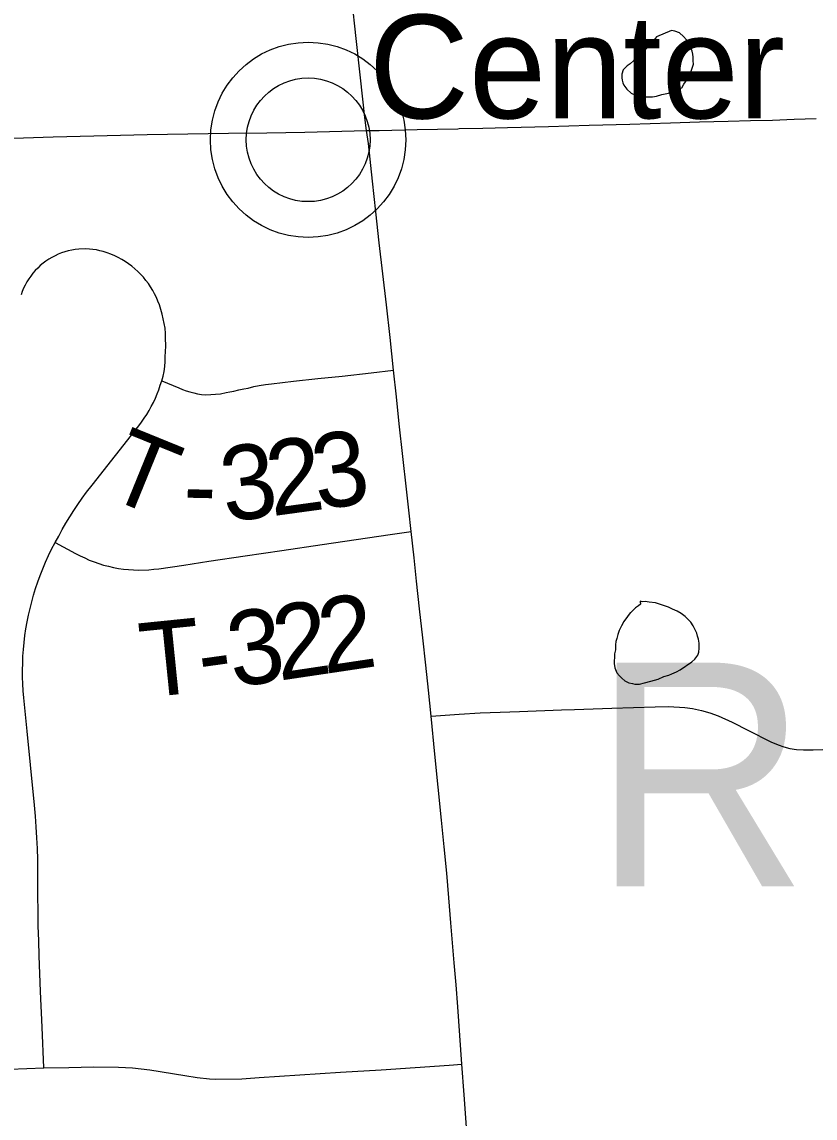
# Model space of a CAD drawing. Extents: x 103424 to 286016, y 38711 to 110967.
# Drawn here: x 106634 to 109845, y 53149 to 57589 of the extents above; entities that cross this region are included whole.
import ezdxf

# ---------------------------------------------------------------- set-up
doc = ezdxf.new("R2010")
doc.units = 0
for name, color, linetype in [('GM_X_Minor_Lake', 7, 'Continuous'), ('GM_X_State_Route', 7, 'Continuous'), ('GM_X_Township_Road', 7, 'Continuous'), ('GM_X_Township_Road_Text', 7, 'Continuous'), ('GM_X_Township_Text', 7, 'Continuous'), ('GM_X_Unincorporated', 7, 'Continuous'), ('GM_X_Unincorporated_Location', 7, 'Continuous'), ('GM_X_Unincorporated_Text', 7, 'Continuous')]:
    doc.layers.add(name, color=color, linetype=linetype)

msp = doc.modelspace()

# ---------------------------------------------------------------- linework, layer by layer
at = {"layer": 'GM_X_Minor_Lake'}
for points in [[(109202.6, 57528.7), (109194.8, 57518.7), (109182.9, 57508.4), (109169.1, 57488), (109157.2, 57475.7), (109147.3, 57463.4), (109133.4, 57451), (109111.5, 57432.5), (109095.6, 57420.1), (109083.6, 57411.8), (109067.7, 57395.4), (109062, 57377.1), (109062.2, 57363), (109064.4, 57352.9), (109066.6, 57342.8), (109070.8, 57332.8), (109083.2, 57316.9), (109099.6, 57301), (109117.9, 57293.2), (109132.1, 57289.4), (109144.3, 57285.5), (109156.4, 57285.7), (109172.5, 57286), (109186.6, 57286.2), (109202.7, 57288.5), (109224.8, 57294.9), (109250.9, 57301.4), (109279, 57310), (109295, 57318.3), (109305.1, 57322.5), (109312.9, 57336.8), (109320.8, 57347), (109332.6, 57363.4), (109338.5, 57377.6), (109351.9, 57418.3), (109351.7, 57432.4), (109351.4, 57446.5), (109349.2, 57458.6), (109347, 57470.7), (109342.8, 57480.7), (109336.5, 57496.8), (109332.3, 57506.8), (109324, 57516.8), (109311.7, 57530.7), (109295.3, 57544.6), (109277, 57552.4), (109262.8, 57554.2)], [(109262.8, 57554.2), (109202.7, 57528.9), (109202.6, 57528.7)], [(109097.2, 55196.4), (109096.6, 55195.8), (109084.7, 55181.5), (109070.9, 55161.1), (109061.1, 55142.7), (109051.4, 55124.4), (109045.6, 55108.1), (109041.8, 55091.9), (109038, 55079.7), (109036.2, 55065.5), (109036.6, 55045.3), (109032.8, 55029.1), (109033, 55015), (109031.2, 55000.8), (109031.4, 54990.7), (109033.7, 54972.6), (109042.1, 54952.5), (109052.4, 54940.5), (109062.7, 54930.6), (109075, 54920.7), (109091.2, 54912.9), (109105.4, 54909.1), (109115.6, 54907.2), (109133.7, 54907.5), (109153.8, 54911.9), (109179.9, 54918.4), (109210.1, 54927), (109232.1, 54937.4), (109252.2, 54943.8), (109264.2, 54948.1), (109274.2, 54952.3), (109284.2, 54956.5), (109298.2, 54964.8), (109346.1, 54997.9), (109358, 55008.2), (109369.9, 55024.6), (109373.7, 55036.7), (109375.4, 55052.9), (109375.1, 55073.1), (109372.8, 55089.3), (109368.6, 55101.3), (109366.3, 55113.4), (109358, 55129.4), (109351.7, 55143.5), (109341.4, 55157.4), (109331.1, 55169.4), (109318.8, 55181.3), (109302.5, 55193.1), (109286.1, 55203), (109267.9, 55210.8), (109251.6, 55218.6), (109235.3, 55224.4), (109219.1, 55230.2), (109198.8, 55235.9), (109172.5, 55239.5), (109156.4, 55241.2), (109144.3, 55241), (109136.1, 55242.9), (109136.2, 55240.9)], [(109136.2, 55240.9), (109138.4, 55230.9), (109130.4, 55224.7), (109118.4, 55216.4), (109108.5, 55206.1), (109097.2, 55196.4)]]:
    msp.add_lwpolyline(points, dxfattribs=at)
at = {"layer": 'GM_X_State_Route'}
for points in [[(108029.5, 57149.1), (108022.7, 57202.6), (108004.9, 57362.3), (107987.1, 57521.9), (107969.2, 57686)], [(108403.9, 57157.1), (108499.3, 57159), (108600, 57161.1), (108765, 57166), (108930, 57171), (109095, 57175.9), (109260, 57180.9), (109376.7, 57184.4), (109493.5, 57187.9), (109582.9, 57189.8), (109672.4, 57191.7), (109760.5, 57195.1), (109848.5, 57198.5)], [(106521.9, 57117), (106640.9, 57120.5), (106759.9, 57124), (106924.9, 57128), (107032.9, 57130.5), (107140.8, 57133.1), (107305.8, 57135.6), (107470.9, 57138.1), (107625, 57140.5), (107779.1, 57142.8), (107879, 57145.6), (107978.9, 57148.5), (108029.5, 57149.1)], [(108029.5, 57149.1), (108080.5, 57149.8), (108233.6, 57153.6), (108398.6, 57157), (108403.9, 57157.1)], [(108434.5, 53093.9), (108424.3, 53243.5), (108414.9, 53367.7), (108406.7, 53483.7), (108398.4, 53599.6), (108391.3, 53688.6), (108384.2, 53777.6), (108370, 53940.5), (108362, 54040.7), (108353.9, 54140.8), (108343, 54248), (108332.1, 54355.3), (108319, 54489.5), (108305.9, 54623.7), (108290.6, 54777.3), (108280.1, 54882.5), (108269, 54983.9), (108256.9, 55094.3), (108243.1, 55211.6), (108230.9, 55323.8), (108221.2, 55418.9), (108209.4, 55525.3), (108200.2, 55611.3), (108191, 55697.2), (108176.3, 55829.6), (108161.6, 55962), (108150.2, 56070.7), (108138.8, 56179.3), (108124.6, 56311.2), (108110.5, 56443.2), (108095.1, 56569.1), (108079.8, 56695.1), (108066.3, 56820), (108052.9, 56944.8), (108036.5, 57097.5), (108029.5, 57149.1)]]:
    msp.add_lwpolyline(points, dxfattribs=at)
at = {"layer": 'GM_X_Township_Road'}
for points in [[(106722.9, 53352.2), (106716, 53517.1), (106709.9, 53662), (106703.9, 53806.9), (106701.9, 53867.2), (106700.4, 53927.7), (106699.5, 53988.1), (106699, 54048.4), (106698.3, 54196.8), (106696.8, 54240.9), (106694.8, 54284.8), (106692.1, 54328.7), (106688.8, 54372.6), (106684.8, 54416.4), (106668.5, 54580.7), (106655.1, 54716.3), (106641.7, 54851.9), (106639.4, 54879.7), (106637.7, 54907.7), (106636.7, 54935.7), (106638.3, 55019.8), (106640.3, 55047.8), (106642.8, 55075.6), (106646.3, 55103.5), (106650.4, 55131.2), (106655.2, 55158.8), (106660.5, 55186.2), (106666.8, 55213.6), (106673.6, 55240.8), (106681.4, 55267.8), (106689.5, 55294.5), (106698.5, 55321), (106708.1, 55347.4), (106718.9, 55374.5), (106730, 55401.3), (106741.9, 55427.9), (106754.2, 55454.2), (106769.1, 55480.3), (106783, 55506.9), (106797.4, 55533.2), (106812.5, 55559.2), (106828.1, 55584.9), (106844.2, 55610.2), (106860.9, 55635.2), (106878.2, 55659.8), (106895.9, 55683.9), (106917.8, 55712.4), (107012.6, 55833), (107107.4, 55953.7), (107118.5, 55968.5), (107129.4, 55983.7), (107139.4, 55999.4), (107149, 56015.3), (107157.8, 56031.6), (107166.4, 56048.2), (107174.2, 56065.2), (107181.3, 56082.3), (107187.8, 56099.7), (107193.8, 56117.4), (107200.3, 56136.1), (107205.3, 56155), (107209.3, 56174), (107212.6, 56193.2), (107213.6, 56213.8), (107214.1, 56235), (107214.7, 56252.1), (107216.2, 56279.1), (107215.7, 56306.5), (107214.7, 56327.8), (107213.5, 56348.3), (107210.4, 56367.5), (107206.4, 56386.7), (107201.9, 56405.5), (107196.6, 56424.3), (107190.6, 56442.8), (107184.8, 56458), (107178.5, 56473), (107171.2, 56487.6), (107163.4, 56501.9), (107155.1, 56515.7), (107145.8, 56529.2), (107136, 56542.3), (107125.7, 56554.8), (107114.9, 56566.9), (107103.3, 56578.3), (107091.2, 56589.3), (107078.6, 56599.7), (107065.8, 56609.4), (107052.2, 56618.5), (107038.4, 56627), (107024, 56634.8), (107009.5, 56641.9), (106994.3, 56648.3), (106979.2, 56654), (106963.6, 56658.9), (106949.8, 56662.6), (106935.7, 56665.6), (106921.6, 56667.8), (106907.3, 56669.2), (106892.9, 56669.9), (106864.2, 56668.9), (106850.1, 56667.3), (106836, 56665), (106821.9, 56661.8), (106808.1, 56658), (106794.5, 56653.4), (106781.1, 56648.1), (106768.1, 56642.2), (106755.4, 56635.5), (106743.1, 56628.2), (106731, 56620.2), (106719.7, 56611.6), (106708.6, 56602.3), (106698, 56592.5), (106688.2, 56582.3), (106678.7, 56571.4), (106669.8, 56560.1), (106661.5, 56548.3), (106654, 56536.2), (106647.2, 56523.6), (106640.9, 56510.7), (106635.3, 56497.4), (106630.5, 56483.9)], [(107200.3, 56136.1), (107269.4, 56106.6), (107284, 56100.5), (107299.1, 56095), (107314.2, 56090.4), (107329.5, 56086.4), (107345.1, 56083.1), (107361, 56080.7), (107378.9, 56079.2), (107437.4, 56082.8), (107461.3, 56088), (107475.8, 56090.6), (107492.4, 56093.7), (107512.6, 56098.9), (107532.8, 56102.6), (107549.3, 56106.2), (107573.2, 56112.4), (107593.9, 56116), (107619.8, 56120.7), (107643.7, 56123.8), (107733.8, 56134.1), (107832, 56144.5), (107930.2, 56154.9), (108048.4, 56167.8), (108138.8, 56179.3)], [(106769.1, 55480.3), (106851.4, 55436.5), (106869.5, 55426.8), (106888.2, 55417.9), (106906.8, 55409.7), (106925.9, 55402.2), (106945.3, 55395.5), (106964.9, 55389.4), (106984.8, 55384.2), (107004.7, 55379.7), (107024.8, 55376), (107045.2, 55373.1), (107065.6, 55371), (107086, 55369.6), (107106.4, 55369.1), (107147.4, 55370.2), (107167.8, 55372), (107188.2, 55374.6), (107289.2, 55389.5), (107390.3, 55404.4), (107537.9, 55426.2), (107685.5, 55448), (107848.8, 55472.1), (107986.5, 55492.4), (108124.3, 55512.7), (108209.4, 55525.3)], [(108290.6, 54777.3), (108328.3, 54780), (108404.2, 54785.5), (108489.2, 54790.6), (108569.6, 54793.1), (108648.5, 54796.1), (108817.9, 54802.8), (108870.2, 54804.6)], [(108870.2, 54804.6), (109021.8, 54809.8), (109197, 54814.5), (109251.5, 54815.8), (109317.7, 54812.8), (109348.1, 54808.8), (109385, 54800.2), (109418.9, 54790.1), (109451.8, 54777.9), (109509.4, 54752.6), (109574.7, 54719.7), (109666.2, 54673.7), (109695.6, 54661.6), (109718.3, 54653.5), (109743.1, 54646.4), (109768.9, 54641.9), (109797.2, 54641.3), (109837.3, 54641), (109915.1, 54643)], [(106584.8, 53347.7), (106722.9, 53352.2), (106823.5, 53354.4), (106924, 53356.6), (107024.9, 53355.2), (107082.2, 53353.1), (107151.3, 53344.2), (107293.7, 53321.3), (107344.1, 53313.1), (107393.8, 53308.2), (107419.4, 53306.8), (107523.7, 53308.2), (107594.2, 53313.1), (107758.9, 53323.8), (107923.6, 53334.5), (108088.3, 53345.2), (108226.2, 53354.2), (108364.1, 53363.2), (108414.9, 53367.7)]]:
    msp.add_lwpolyline(points, dxfattribs=at)
at = {"layer": 'GM_X_Unincorporated'}
for radius in [395.3, 250.6]:
    msp.add_circle((107792.6, 57111.9), radius, dxfattribs=at)
at = {"layer": 'GM_X_Unincorporated_Location'}
msp.add_line((107792.6, 57111.9), (107792.6, 57111.9), dxfattribs=at)

# ---------------------------------------------------------------- texts
at = {"layer": 'GM_X_Township_Road_Text'}
for s, rotation, p in [('T', 337.8437, (106958.8, 55672.4)), ('2', 7.8024, (107645.2, 55586.8)), ('3', 8.0774, (107831, 55612.3)), ('3', 7.259, (107457.6, 55563)), ('-', 358.7605, (107285, 55563.1)), ('2', 8.4844, (107673.8, 54920.4)), ('2', 8.5306, (107858, 54947.8)), ('3', 8.3194, (107488.9, 54893.3)), ('T', 5.7997, (107127.1, 54851.6)), ('-', 7.9203, (107363.9, 54875.9))]:
    msp.add_text(s, height=301.9, rotation=rotation, dxfattribs=at).set_placement(p)
at = {"layer": 'GM_X_Township_Text'}
msp.add_text('RUSSELL', height=905.61, rotation=0, dxfattribs=at).set_placement((108941.7, 54088.4))
at = {"layer": 'GM_X_Unincorporated_Text'}
msp.add_text('Center', height=419.6, rotation=0, dxfattribs=at).set_placement((108038.4, 57198.6))

doc.saveas('drawing.dxf')
